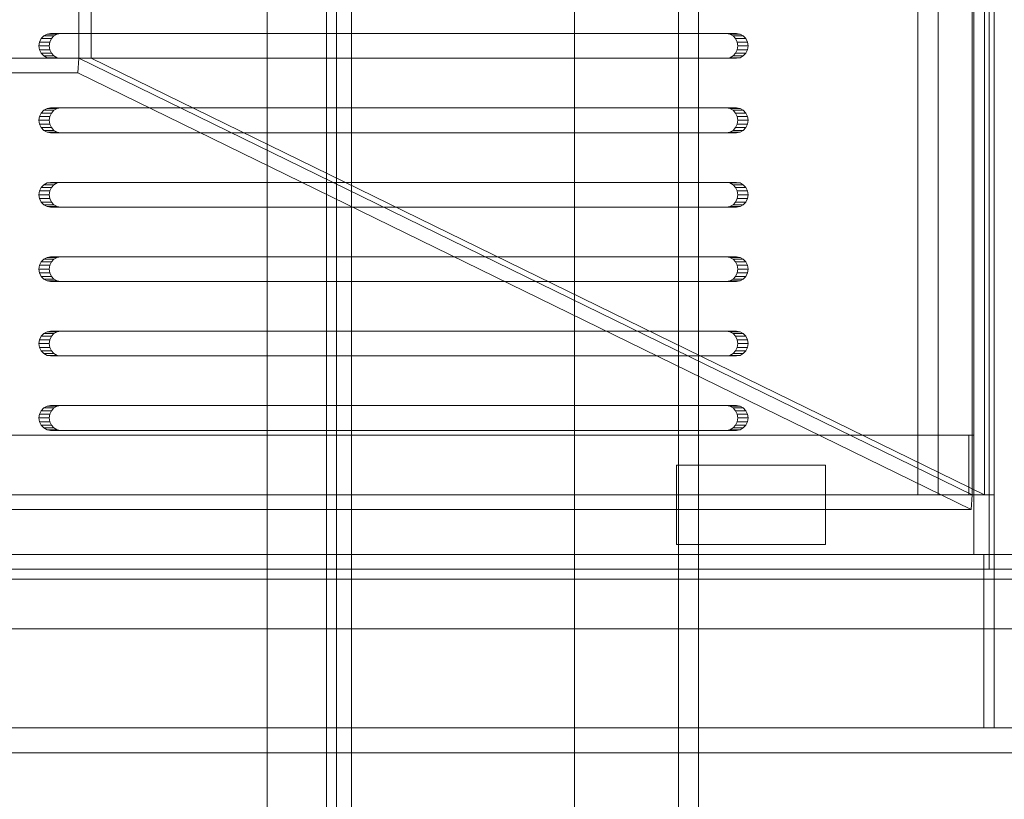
# Model space of a CAD drawing. Header units: millimetres. Extents: x -4738 to 65662, y -68080 to 6847.
# Tile 737 of 1056: x 27638 to 27837, y -18229 to -18072. Entities that reach past the tile are written whole.
import ezdxf

# ---------------------------------------------------------------- set-up
doc = ezdxf.new("R2010")
doc.units = ezdxf.units.MM
doc.layers.add('superior_bajante_movil', color=7, linetype='Continuous', lineweight=0)
doc.layers.add('superior_C09', color=7, linetype='Continuous', lineweight=0)

msp = doc.modelspace()

# ---------------------------------------------------------------- linework, layer by layer
at = {"layer": 'superior_bajante_movil'}
for p, q in [((27833.667, -17777), (27833.667, -18183)), ((27834.693, -18183), (27834.693, -17777)), ((27834.693, -17780), (27834.693, -18180)), ((27819.312, -17792), (27819.312, -18168)), ((27823.416, -18168), (27823.416, -17792)), ((27830.246, -17792), (27830.246, -18168)), ((27830.588, -18168), (27830.588, -17792)), ((27832.777, -18168), (27832.777, -17792)), ((27834.693, -17792), (27834.693, -18168)), ((27650.067, -18080), (27650.067, -17880)), ((27652.598, -17880), (27652.598, -18080)), ((27642.171, -18076.727), (27642.056, -18077.5)), ((27642.504, -18076.031), (27642.171, -18076.727)), ((27642.171, -18076.727), (27644.223, -18076.727)), ((27643.024, -18075.477), (27642.504, -18076.031)), ((27642.504, -18076.031), (27644.556, -18076.031)), ((27643.679, -18075.122), (27643.024, -18075.477)), ((27643.024, -18075.477), (27645.076, -18075.477)), ((27644.405, -18075), (27643.679, -18075.122)), ((27643.679, -18075.122), (27645.731, -18075.122)), ((27644.108, -18077.5), (27644.223, -18076.727)), ((27644.223, -18076.727), (27644.556, -18076.031)), ((27644.405, -18075), (27646.457, -18075)), ((27780.66, -18075), (27644.405, -18075)), ((27644.556, -18076.031), (27645.076, -18075.477)), ((27645.076, -18075.477), (27645.731, -18075.122)), ((27645.731, -18075.122), (27646.457, -18075)), ((27646.457, -18075), (27782.712, -18075)), ((27780.66, -18075), (27782.712, -18075)), ((27781.386, -18075.122), (27780.66, -18075)), ((27781.386, -18075.122), (27783.438, -18075.122)), ((27782.041, -18075.477), (27781.386, -18075.122)), ((27782.041, -18075.477), (27784.093, -18075.477)), ((27782.561, -18076.031), (27782.041, -18075.477)), ((27782.561, -18076.031), (27784.613, -18076.031)), ((27782.895, -18076.727), (27782.561, -18076.031)), ((27782.712, -18075), (27783.438, -18075.122)), ((27782.895, -18076.727), (27784.947, -18076.727)), ((27783.01, -18077.5), (27782.895, -18076.727)), ((27783.438, -18075.122), (27784.093, -18075.477)), ((27784.093, -18075.477), (27784.613, -18076.031)), ((27784.613, -18076.031), (27784.947, -18076.727)), ((27784.947, -18076.727), (27785.062, -18077.5)), ((27642.056, -18077.5), (27642.171, -18078.273)), ((27642.056, -18077.5), (27644.108, -18077.5)), ((27642.171, -18078.273), (27642.504, -18078.969)), ((27642.171, -18078.273), (27644.223, -18078.273)), ((27644.223, -18078.273), (27644.108, -18077.5)), ((27644.556, -18078.969), (27644.223, -18078.273)), ((27782.561, -18078.969), (27782.895, -18078.273)), ((27782.895, -18078.273), (27783.01, -18077.5)), ((27782.895, -18078.273), (27784.947, -18078.273)), ((27783.01, -18077.5), (27785.062, -18077.5)), ((27784.947, -18078.273), (27784.613, -18078.969)), ((27785.062, -18077.5), (27784.947, -18078.273)), ((27350.067, -18080), (27650.067, -18080)), ((27642.504, -18078.969), (27643.024, -18079.523)), ((27642.504, -18078.969), (27644.556, -18078.969)), ((27643.024, -18079.523), (27643.679, -18079.878)), ((27643.024, -18079.523), (27645.076, -18079.523)), ((27643.679, -18079.878), (27644.405, -18080)), ((27643.679, -18079.878), (27645.731, -18079.878)), ((27646.457, -18080), (27644.405, -18080)), ((27644.405, -18080), (27780.66, -18080)), ((27645.076, -18079.523), (27644.556, -18078.969)), ((27645.731, -18079.878), (27645.076, -18079.523)), ((27646.457, -18080), (27645.731, -18079.878)), ((27782.712, -18080), (27646.457, -18080)), ((27650.067, -18080), (27649.862, -18082.939)), ((27650.067, -18080), (27830.246, -18168)), ((27650.067, -18080), (27652.598, -18080)), ((27652.598, -18080), (27832.777, -18168)), ((27780.66, -18080), (27781.386, -18079.878)), ((27780.66, -18080), (27782.712, -18080)), ((27781.386, -18079.878), (27782.041, -18079.523)), ((27781.386, -18079.878), (27783.438, -18079.878)), ((27782.041, -18079.523), (27782.561, -18078.969)), ((27782.041, -18079.523), (27784.093, -18079.523)), ((27782.561, -18078.969), (27784.613, -18078.969)), ((27783.438, -18079.878), (27782.712, -18080)), ((27784.093, -18079.523), (27783.438, -18079.878)), ((27784.613, -18078.969), (27784.093, -18079.523)), ((27649.862, -18082.939), (27349.862, -18082.939)), ((27830.041, -18170.939), (27649.862, -18082.939)), ((27643.024, -18090.477), (27642.504, -18091.031)), ((27643.679, -18090.122), (27643.024, -18090.477)), ((27643.024, -18090.477), (27645.076, -18090.477)), ((27644.405, -18090), (27643.679, -18090.122)), ((27643.679, -18090.122), (27645.731, -18090.122)), ((27644.405, -18090), (27646.457, -18090)), ((27780.66, -18090), (27644.405, -18090)), ((27644.556, -18091.031), (27645.076, -18090.477)), ((27645.076, -18090.477), (27645.731, -18090.122)), ((27645.731, -18090.122), (27646.457, -18090)), ((27646.457, -18090), (27782.712, -18090)), ((27780.66, -18090), (27782.712, -18090)), ((27781.386, -18090.122), (27780.66, -18090)), ((27781.386, -18090.122), (27783.438, -18090.122)), ((27782.041, -18090.477), (27781.386, -18090.122)), ((27782.041, -18090.477), (27784.093, -18090.477)), ((27782.561, -18091.031), (27782.041, -18090.477)), ((27782.712, -18090), (27783.438, -18090.122)), ((27783.438, -18090.122), (27784.093, -18090.477)), ((27784.093, -18090.477), (27784.613, -18091.031)), ((27642.171, -18091.727), (27642.056, -18092.5)), ((27642.056, -18092.5), (27642.171, -18093.273)), ((27642.056, -18092.5), (27644.108, -18092.5)), ((27642.504, -18091.031), (27642.171, -18091.727)), ((27642.171, -18091.727), (27644.223, -18091.727)), ((27642.504, -18091.031), (27644.556, -18091.031)), ((27644.108, -18092.5), (27644.223, -18091.727)), ((27644.223, -18093.273), (27644.108, -18092.5)), ((27644.223, -18091.727), (27644.556, -18091.031)), ((27782.561, -18091.031), (27784.613, -18091.031)), ((27782.895, -18091.727), (27782.561, -18091.031)), ((27782.895, -18091.727), (27784.947, -18091.727)), ((27783.01, -18092.5), (27782.895, -18091.727)), ((27782.895, -18093.273), (27783.01, -18092.5)), ((27783.01, -18092.5), (27785.062, -18092.5)), ((27784.613, -18091.031), (27784.947, -18091.727)), ((27784.947, -18091.727), (27785.062, -18092.5)), ((27785.062, -18092.5), (27784.947, -18093.273)), ((27642.171, -18093.273), (27642.504, -18093.969)), ((27642.171, -18093.273), (27644.223, -18093.273)), ((27642.504, -18093.969), (27643.024, -18094.523)), ((27642.504, -18093.969), (27644.556, -18093.969)), ((27643.024, -18094.523), (27643.679, -18094.878)), ((27643.024, -18094.523), (27645.076, -18094.523)), ((27644.556, -18093.969), (27644.223, -18093.273)), ((27645.076, -18094.523), (27644.556, -18093.969)), ((27645.731, -18094.878), (27645.076, -18094.523)), ((27781.386, -18094.878), (27782.041, -18094.523)), ((27782.041, -18094.523), (27782.561, -18093.969)), ((27782.041, -18094.523), (27784.093, -18094.523)), ((27782.561, -18093.969), (27782.895, -18093.273)), ((27782.561, -18093.969), (27784.613, -18093.969)), ((27782.895, -18093.273), (27784.947, -18093.273)), ((27784.093, -18094.523), (27783.438, -18094.878)), ((27784.613, -18093.969), (27784.093, -18094.523)), ((27784.947, -18093.273), (27784.613, -18093.969)), ((27643.679, -18094.878), (27644.405, -18095)), ((27643.679, -18094.878), (27645.731, -18094.878)), ((27646.457, -18095), (27644.405, -18095)), ((27644.405, -18095), (27780.66, -18095)), ((27646.457, -18095), (27645.731, -18094.878)), ((27782.712, -18095), (27646.457, -18095)), ((27780.66, -18095), (27781.386, -18094.878)), ((27780.66, -18095), (27782.712, -18095)), ((27781.386, -18094.878), (27783.438, -18094.878)), ((27783.438, -18094.878), (27782.712, -18095)), ((27642.504, -18106.031), (27642.171, -18106.727)), ((27643.024, -18105.477), (27642.504, -18106.031)), ((27642.504, -18106.031), (27644.556, -18106.031)), ((27643.679, -18105.122), (27643.024, -18105.477)), ((27643.024, -18105.477), (27645.076, -18105.477)), ((27644.405, -18105), (27643.679, -18105.122)), ((27643.679, -18105.122), (27645.731, -18105.122)), ((27644.223, -18106.727), (27644.556, -18106.031)), ((27644.405, -18105), (27646.457, -18105)), ((27780.66, -18105), (27644.405, -18105)), ((27644.556, -18106.031), (27645.076, -18105.477)), ((27645.076, -18105.477), (27645.731, -18105.122)), ((27645.731, -18105.122), (27646.457, -18105)), ((27646.457, -18105), (27782.712, -18105)), ((27780.66, -18105), (27782.712, -18105)), ((27781.386, -18105.122), (27780.66, -18105)), ((27781.386, -18105.122), (27783.438, -18105.122)), ((27782.041, -18105.477), (27781.386, -18105.122)), ((27782.041, -18105.477), (27784.093, -18105.477)), ((27782.561, -18106.031), (27782.041, -18105.477)), ((27782.561, -18106.031), (27784.613, -18106.031)), ((27782.895, -18106.727), (27782.561, -18106.031)), ((27782.712, -18105), (27783.438, -18105.122)), ((27783.438, -18105.122), (27784.093, -18105.477)), ((27784.093, -18105.477), (27784.613, -18106.031)), ((27784.613, -18106.031), (27784.947, -18106.727)), ((27642.171, -18106.727), (27642.056, -18107.5)), ((27642.056, -18107.5), (27642.171, -18108.273)), ((27642.056, -18107.5), (27644.108, -18107.5)), ((27642.171, -18106.727), (27644.223, -18106.727)), ((27642.171, -18108.273), (27642.504, -18108.969)), ((27642.171, -18108.273), (27644.223, -18108.273)), ((27644.108, -18107.5), (27644.223, -18106.727)), ((27644.223, -18108.273), (27644.108, -18107.5)), ((27644.556, -18108.969), (27644.223, -18108.273)), ((27782.561, -18108.969), (27782.895, -18108.273)), ((27782.895, -18106.727), (27784.947, -18106.727)), ((27783.01, -18107.5), (27782.895, -18106.727)), ((27782.895, -18108.273), (27783.01, -18107.5)), ((27782.895, -18108.273), (27784.947, -18108.273)), ((27783.01, -18107.5), (27785.062, -18107.5)), ((27784.947, -18108.273), (27784.613, -18108.969)), ((27784.947, -18106.727), (27785.062, -18107.5)), ((27785.062, -18107.5), (27784.947, -18108.273)), ((27642.504, -18108.969), (27643.024, -18109.523)), ((27642.504, -18108.969), (27644.556, -18108.969)), ((27643.024, -18109.523), (27643.679, -18109.878)), ((27643.024, -18109.523), (27645.076, -18109.523)), ((27643.679, -18109.878), (27644.405, -18110)), ((27643.679, -18109.878), (27645.731, -18109.878)), ((27646.457, -18110), (27644.405, -18110)), ((27644.405, -18110), (27780.66, -18110)), ((27645.076, -18109.523), (27644.556, -18108.969)), ((27645.731, -18109.878), (27645.076, -18109.523)), ((27646.457, -18110), (27645.731, -18109.878)), ((27782.712, -18110), (27646.457, -18110)), ((27780.66, -18110), (27781.386, -18109.878)), ((27780.66, -18110), (27782.712, -18110)), ((27781.386, -18109.878), (27782.041, -18109.523)), ((27781.386, -18109.878), (27783.438, -18109.878)), ((27782.041, -18109.523), (27782.561, -18108.969)), ((27782.041, -18109.523), (27784.093, -18109.523)), ((27782.561, -18108.969), (27784.613, -18108.969)), ((27783.438, -18109.878), (27782.712, -18110)), ((27784.093, -18109.523), (27783.438, -18109.878)), ((27784.613, -18108.969), (27784.093, -18109.523)), ((27643.024, -18120.477), (27642.504, -18121.031)), ((27643.679, -18120.122), (27643.024, -18120.477)), ((27643.024, -18120.477), (27645.076, -18120.477)), ((27644.405, -18120), (27643.679, -18120.122)), ((27643.679, -18120.122), (27645.731, -18120.122)), ((27644.405, -18120), (27646.457, -18120)), ((27780.66, -18120), (27644.405, -18120)), ((27644.556, -18121.031), (27645.076, -18120.477)), ((27645.076, -18120.477), (27645.731, -18120.122)), ((27645.731, -18120.122), (27646.457, -18120)), ((27646.457, -18120), (27782.712, -18120)), ((27780.66, -18120), (27782.712, -18120)), ((27781.386, -18120.122), (27780.66, -18120)), ((27781.386, -18120.122), (27783.438, -18120.122)), ((27782.041, -18120.477), (27781.386, -18120.122)), ((27782.041, -18120.477), (27784.093, -18120.477)), ((27782.561, -18121.031), (27782.041, -18120.477)), ((27782.712, -18120), (27783.438, -18120.122)), ((27783.438, -18120.122), (27784.093, -18120.477)), ((27784.093, -18120.477), (27784.613, -18121.031)), ((27642.171, -18121.727), (27642.056, -18122.5)), ((27642.056, -18122.5), (27642.171, -18123.273)), ((27642.056, -18122.5), (27644.108, -18122.5)), ((27642.504, -18121.031), (27642.171, -18121.727)), ((27642.171, -18121.727), (27644.223, -18121.727)), ((27642.504, -18121.031), (27644.556, -18121.031)), ((27644.108, -18122.5), (27644.223, -18121.727)), ((27644.223, -18123.273), (27644.108, -18122.5)), ((27644.223, -18121.727), (27644.556, -18121.031)), ((27782.561, -18121.031), (27784.613, -18121.031)), ((27782.895, -18121.727), (27782.561, -18121.031)), ((27782.895, -18121.727), (27784.947, -18121.727)), ((27783.01, -18122.5), (27782.895, -18121.727)), ((27782.895, -18123.273), (27783.01, -18122.5)), ((27783.01, -18122.5), (27785.062, -18122.5)), ((27784.613, -18121.031), (27784.947, -18121.727)), ((27784.947, -18121.727), (27785.062, -18122.5)), ((27785.062, -18122.5), (27784.947, -18123.273)), ((27642.171, -18123.273), (27642.504, -18123.969)), ((27642.171, -18123.273), (27644.223, -18123.273)), ((27642.504, -18123.969), (27643.024, -18124.523)), ((27642.504, -18123.969), (27644.556, -18123.969)), ((27643.024, -18124.523), (27643.679, -18124.878)), ((27643.024, -18124.523), (27645.076, -18124.523)), ((27644.556, -18123.969), (27644.223, -18123.273)), ((27645.076, -18124.523), (27644.556, -18123.969)), ((27645.731, -18124.878), (27645.076, -18124.523)), ((27781.386, -18124.878), (27782.041, -18124.523)), ((27782.041, -18124.523), (27782.561, -18123.969)), ((27782.041, -18124.523), (27784.093, -18124.523)), ((27782.561, -18123.969), (27782.895, -18123.273)), ((27782.561, -18123.969), (27784.613, -18123.969)), ((27782.895, -18123.273), (27784.947, -18123.273)), ((27784.093, -18124.523), (27783.438, -18124.878)), ((27784.613, -18123.969), (27784.093, -18124.523)), ((27784.947, -18123.273), (27784.613, -18123.969)), ((27643.679, -18124.878), (27644.405, -18125)), ((27643.679, -18124.878), (27645.731, -18124.878)), ((27646.457, -18125), (27644.405, -18125)), ((27644.405, -18125), (27780.66, -18125)), ((27646.457, -18125), (27645.731, -18124.878)), ((27782.712, -18125), (27646.457, -18125)), ((27780.66, -18125), (27781.386, -18124.878)), ((27780.66, -18125), (27782.712, -18125)), ((27781.386, -18124.878), (27783.438, -18124.878)), ((27783.438, -18124.878), (27782.712, -18125)), ((27642.504, -18136.031), (27642.171, -18136.727)), ((27643.024, -18135.477), (27642.504, -18136.031)), ((27642.504, -18136.031), (27644.556, -18136.031)), ((27643.679, -18135.122), (27643.024, -18135.477)), ((27643.024, -18135.477), (27645.076, -18135.477)), ((27644.405, -18135), (27643.679, -18135.122)), ((27643.679, -18135.122), (27645.731, -18135.122)), ((27644.223, -18136.727), (27644.556, -18136.031)), ((27644.405, -18135), (27646.457, -18135)), ((27780.66, -18135), (27644.405, -18135)), ((27644.556, -18136.031), (27645.076, -18135.477)), ((27645.076, -18135.477), (27645.731, -18135.122)), ((27645.731, -18135.122), (27646.457, -18135)), ((27646.457, -18135), (27782.712, -18135)), ((27780.66, -18135), (27782.712, -18135)), ((27781.386, -18135.122), (27780.66, -18135)), ((27781.386, -18135.122), (27783.438, -18135.122)), ((27782.041, -18135.477), (27781.386, -18135.122)), ((27782.041, -18135.477), (27784.093, -18135.477)), ((27782.561, -18136.031), (27782.041, -18135.477)), ((27782.561, -18136.031), (27784.613, -18136.031)), ((27782.895, -18136.727), (27782.561, -18136.031)), ((27782.712, -18135), (27783.438, -18135.122)), ((27783.438, -18135.122), (27784.093, -18135.477)), ((27784.093, -18135.477), (27784.613, -18136.031)), ((27784.613, -18136.031), (27784.947, -18136.727)), ((27642.171, -18136.727), (27642.056, -18137.5)), ((27642.056, -18137.5), (27642.171, -18138.273)), ((27642.056, -18137.5), (27644.108, -18137.5)), ((27642.171, -18136.727), (27644.223, -18136.727)), ((27642.171, -18138.273), (27642.504, -18138.969)), ((27642.171, -18138.273), (27644.223, -18138.273)), ((27644.108, -18137.5), (27644.223, -18136.727)), ((27644.223, -18138.273), (27644.108, -18137.5)), ((27644.556, -18138.969), (27644.223, -18138.273)), ((27782.561, -18138.969), (27782.895, -18138.273)), ((27782.895, -18136.727), (27784.947, -18136.727)), ((27783.01, -18137.5), (27782.895, -18136.727)), ((27782.895, -18138.273), (27783.01, -18137.5)), ((27782.895, -18138.273), (27784.947, -18138.273)), ((27783.01, -18137.5), (27785.062, -18137.5)), ((27784.947, -18138.273), (27784.613, -18138.969)), ((27784.947, -18136.727), (27785.062, -18137.5)), ((27785.062, -18137.5), (27784.947, -18138.273)), ((27642.504, -18138.969), (27643.024, -18139.523)), ((27642.504, -18138.969), (27644.556, -18138.969)), ((27643.024, -18139.523), (27643.679, -18139.878)), ((27643.024, -18139.523), (27645.076, -18139.523)), ((27643.679, -18139.878), (27644.405, -18140)), ((27643.679, -18139.878), (27645.731, -18139.878)), ((27646.457, -18140), (27644.405, -18140)), ((27644.405, -18140), (27780.66, -18140)), ((27645.076, -18139.523), (27644.556, -18138.969)), ((27645.731, -18139.878), (27645.076, -18139.523)), ((27646.457, -18140), (27645.731, -18139.878)), ((27782.712, -18140), (27646.457, -18140)), ((27780.66, -18140), (27781.386, -18139.878)), ((27780.66, -18140), (27782.712, -18140)), ((27781.386, -18139.878), (27782.041, -18139.523)), ((27781.386, -18139.878), (27783.438, -18139.878)), ((27782.041, -18139.523), (27782.561, -18138.969)), ((27782.041, -18139.523), (27784.093, -18139.523)), ((27782.561, -18138.969), (27784.613, -18138.969)), ((27783.438, -18139.878), (27782.712, -18140)), ((27784.093, -18139.523), (27783.438, -18139.878)), ((27784.613, -18138.969), (27784.093, -18139.523)), ((27643.679, -18150.122), (27643.024, -18150.477)), ((27644.405, -18150), (27643.679, -18150.122)), ((27643.679, -18150.122), (27645.731, -18150.122)), ((27644.405, -18150), (27646.457, -18150)), ((27780.66, -18150), (27644.405, -18150)), ((27645.076, -18150.477), (27645.731, -18150.122)), ((27645.731, -18150.122), (27646.457, -18150)), ((27646.457, -18150), (27782.712, -18150)), ((27780.66, -18150), (27782.712, -18150)), ((27781.386, -18150.122), (27780.66, -18150)), ((27781.386, -18150.122), (27783.438, -18150.122)), ((27782.041, -18150.477), (27781.386, -18150.122)), ((27782.712, -18150), (27783.438, -18150.122)), ((27783.438, -18150.122), (27784.093, -18150.477)), ((27642.171, -18151.727), (27642.056, -18152.5)), ((27642.504, -18151.031), (27642.171, -18151.727)), ((27642.171, -18151.727), (27644.223, -18151.727)), ((27643.024, -18150.477), (27642.504, -18151.031)), ((27642.504, -18151.031), (27644.556, -18151.031)), ((27643.024, -18150.477), (27645.076, -18150.477)), ((27644.108, -18152.5), (27644.223, -18151.727)), ((27644.223, -18151.727), (27644.556, -18151.031)), ((27644.556, -18151.031), (27645.076, -18150.477)), ((27782.041, -18150.477), (27784.093, -18150.477)), ((27782.561, -18151.031), (27782.041, -18150.477)), ((27782.561, -18151.031), (27784.613, -18151.031)), ((27782.895, -18151.727), (27782.561, -18151.031)), ((27782.895, -18151.727), (27784.947, -18151.727)), ((27783.01, -18152.5), (27782.895, -18151.727)), ((27784.093, -18150.477), (27784.613, -18151.031)), ((27784.613, -18151.031), (27784.947, -18151.727)), ((27784.947, -18151.727), (27785.062, -18152.5)), ((27642.056, -18152.5), (27642.171, -18153.273)), ((27642.056, -18152.5), (27644.108, -18152.5)), ((27642.171, -18153.273), (27642.504, -18153.969)), ((27642.171, -18153.273), (27644.223, -18153.273)), ((27642.504, -18153.969), (27643.024, -18154.523)), ((27642.504, -18153.969), (27644.556, -18153.969)), ((27644.223, -18153.273), (27644.108, -18152.5)), ((27644.556, -18153.969), (27644.223, -18153.273)), ((27645.076, -18154.523), (27644.556, -18153.969)), ((27782.041, -18154.523), (27782.561, -18153.969)), ((27782.561, -18153.969), (27782.895, -18153.273)), ((27782.561, -18153.969), (27784.613, -18153.969)), ((27782.895, -18153.273), (27783.01, -18152.5)), ((27782.895, -18153.273), (27784.947, -18153.273)), ((27783.01, -18152.5), (27785.062, -18152.5)), ((27784.613, -18153.969), (27784.093, -18154.523)), ((27784.947, -18153.273), (27784.613, -18153.969)), ((27785.062, -18152.5), (27784.947, -18153.273)), ((27829.562, -18156), (27077.808, -18156)), ((27078.834, -18156), (27830.588, -18156)), ((27643.024, -18154.523), (27643.679, -18154.878)), ((27643.024, -18154.523), (27645.076, -18154.523)), ((27643.679, -18154.878), (27644.405, -18155)), ((27643.679, -18154.878), (27645.731, -18154.878)), ((27646.457, -18155), (27644.405, -18155)), ((27644.405, -18155), (27780.66, -18155)), ((27645.731, -18154.878), (27645.076, -18154.523)), ((27646.457, -18155), (27645.731, -18154.878)), ((27782.712, -18155), (27646.457, -18155)), ((27780.66, -18155), (27781.386, -18154.878)), ((27780.66, -18155), (27782.712, -18155)), ((27781.386, -18154.878), (27782.041, -18154.523)), ((27781.386, -18154.878), (27783.438, -18154.878)), ((27782.041, -18154.523), (27784.093, -18154.523)), ((27783.438, -18154.878), (27782.712, -18155)), ((27784.093, -18154.523), (27783.438, -18154.878)), ((27829.562, -18168), (27829.562, -18156)), ((27830.588, -18156), (27829.562, -18156)), ((27830.588, -18156), (27830.588, -18168)), ((27770.656, -18178), (27770.656, -18162)), ((27770.656, -18162), (27800.656, -18162)), ((27800.656, -18162), (27800.656, -18178)), ((27077.808, -18168), (27829.562, -18168)), ((27830.246, -18168), (27078.492, -18168)), ((27830.588, -18168), (27078.834, -18168)), ((27082.939, -18168), (27834.693, -18168)), ((27819.312, -18168), (27830.588, -18168)), ((27819.312, -18168), (27823.416, -18168)), ((27834.693, -18168), (27823.416, -18168)), ((27830.588, -18168), (27829.562, -18168)), ((27830.246, -18168), (27830.041, -18170.939)), ((27832.777, -18168), (27830.246, -18168)), ((27830.588, -18180), (27830.588, -18168)), ((27834.693, -18168), (27830.588, -18168)), ((27834.693, -18168), (27834.693, -18180)), ((27078.287, -18170.939), (27830.041, -18170.939)), ((27800.656, -18178), (27770.656, -18178)), ((26850.067, -18180), (28353.576, -18180)), ((27078.834, -18180), (27830.588, -18180)), ((27832.64, -18180), (27080.886, -18180)), ((27834.693, -18180), (27082.939, -18180)), ((27084.991, -18180), (27836.745, -18180)), ((27834.693, -18180), (27830.588, -18180)), ((27832.64, -18215), (27832.64, -18180)), ((27834.693, -18180), (27832.64, -18180)), ((27834.693, -18180), (28351.524, -18180)), ((27834.693, -18180), (27836.745, -18180)), ((27834.693, -18180), (27834.693, -18215)), ((28352.55, -18183), (26849.041, -18183)), ((26850.067, -18183), (28353.576, -18183)), ((27833.667, -18183), (28350.498, -18183)), ((27833.667, -18183), (27834.693, -18183)), ((28351.524, -18183), (27834.693, -18183)), ((28336.817, -18185), (26833.309, -18185)), ((26846.989, -18185), (28350.498, -18185)), ((26849.041, -18195), (28352.55, -18195)), ((28353.576, -18195), (26850.067, -18195)), ((26833.309, -18215), (28336.817, -18215)), ((28350.498, -18215), (26846.989, -18215)), ((27080.886, -18215), (27832.64, -18215)), ((27834.693, -18215), (27082.939, -18215)), ((27834.693, -18215), (27832.64, -18215)), ((26950.067, -18220), (28253.576, -18220))]:
    msp.add_line(p, q, dxfattribs=at)
at = {"layer": 'superior_C09'}
for p, q in [((27750.067, -17792.489), (27750.067, -22171.241)), ((27775.067, -22171.241), (27775.067, -17792.489)), ((27750.067, -22172.041), (27750.067, -17793.289)), ((27771.067, -17793.689), (27771.067, -22172.44)), ((27775.067, -17793.289), (27775.067, -22172.041)), ((27775.067, -22172.44), (27775.067, -17793.689)), ((27750.067, -17805.813), (27750.067, -22184.565)), ((27750.067, -22185.364), (27750.067, -17806.612)), ((27771.067, -22185.364), (27771.067, -17806.612)), ((27775.067, -22184.565), (27775.067, -17805.813)), ((27775.067, -17806.612), (27775.067, -22185.364)), ((27700.067, -22092.939), (27700.067, -17852.939)), ((27700.067, -17853.338), (27700.067, -22093.338)), ((27700.067, -22106.662), (27700.067, -17866.662)), ((27700.067, -17867.061), (27700.067, -22107.061)), ((27702.067, -17907.74), (27702.067, -22028.81)), ((27705.067, -22028.81), (27705.067, -17907.74)), ((27702.067, -22033.473), (27702.067, -17912.404)), ((27705.067, -17912.404), (27705.067, -22033.473)), ((27700.067, -22023.962), (27700.067, -17922.714)), ((27700.067, -17923.114), (27700.067, -22024.362)), ((27688.067, -17952.846), (27688.067, -21994.629)), ((27688.067, -21995.429), (27688.067, -17953.646)), ((27750.067, -17952.846), (27750.067, -19140.166)), ((27750.067, -19140.965), (27750.067, -17953.646)), ((27771.067, -17952.846), (27771.067, -19140.166)), ((27771.067, -21994.629), (27771.067, -17952.846)), ((27771.067, -17953.646), (27771.067, -21995.429)), ((27775.067, -19140.166), (27775.067, -17952.846)), ((27775.067, -17953.646), (27775.067, -19140.965)), ((27771.067, -19162.416), (27771.067, -17975.097)), ((27775.067, -17975.097), (27775.067, -19162.416))]:
    msp.add_line(p, q, dxfattribs=at)

doc.saveas('drawing.dxf')
